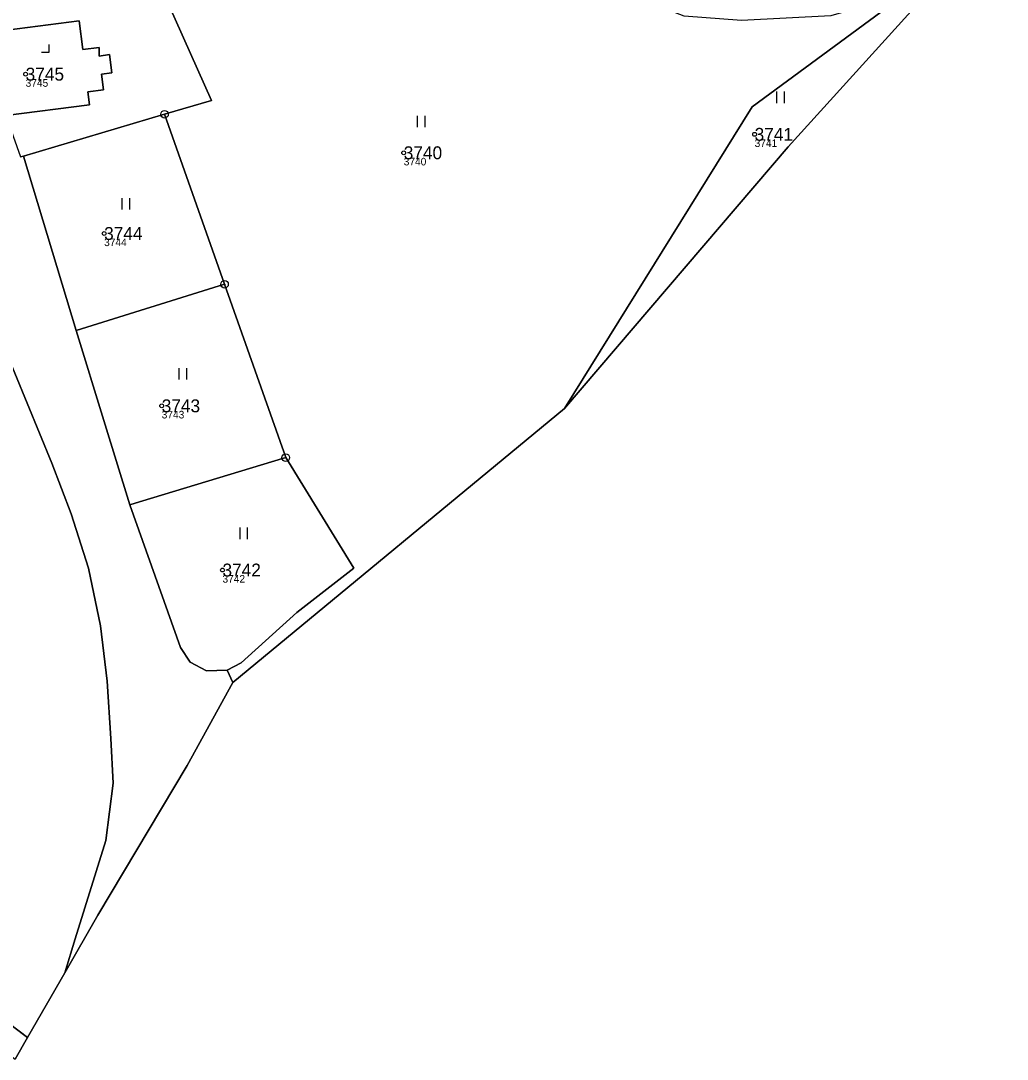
# Model space of a CAD drawing. Extents: x -690132 to -685994, y -975441 to -972444.
# Drawn here: x -687870.4 to -687740.6, y -975230.5 to -975093.8 of the extents above; entities that cross this region are included whole.
import ezdxf

# ---------------------------------------------------------------- set-up
doc = ezdxf.new("R2010")
doc.units = 0
for name, color, linetype in [('Definiční body', 7, 'Continuous'), ('Hranice parcel', 7, 'Continuous'), ('Parcelní čísla', 7, 'Continuous'), ('Polygon ku', 7, 'Continuous'), ('Polygon parcely', 7, 'Continuous'), ('Značky bodu BP', 7, 'Continuous'), ('Značky kultur', 7, 'Continuous')]:
    doc.layers.add(name, color=color, linetype=linetype)

msp = doc.modelspace()

# ---------------------------------------------------------------- linework, layer by layer
at = {"layer": 'Definiční body'}
for centre in [(-687869.8, -975100.82), (-687773.84, -975108.74), (-687820.03, -975111.17), (-687859.47, -975121.79), (-687851.89, -975144.47), (-687843.89, -975166.08)]:
    msp.add_circle(centre, 0.25, dxfattribs=at)
at = {"layer": 'Hranice parcel'}
for p, q in [((-687851.52, -975106.1), (-687870.1, -975111.61)), ((-687843.62, -975128.47), (-687851.52, -975106.1)), ((-687870.1, -975111.61), (-687863.14, -975134.57)), ((-687843.62, -975128.47), (-687863.14, -975134.57)), ((-687835.56, -975151.29), (-687843.62, -975128.47)), ((-687983.04, -975141.49), (-687869.56, -975227.62)), ((-687798.86, -975144.82), (-687842.51, -975180.89)), ((-687843.29, -975179.27), (-687842.51, -975180.89)), ((-687842.51, -975180.89), (-687848.52, -975191.79)), ((-687848.52, -975191.79), (-687860.28, -975211.49)), ((-687860.28, -975211.49), (-687864.64, -975219.07)), ((-687864.64, -975219.07), (-687863.27, -975214.63)), ((-687864.64, -975219.07), (-687869.56, -975227.62)), ((-687869.56, -975227.62), (-687871.2, -975230.46))]:
    msp.add_line(p, q, dxfattribs=at)
for points in [[(-687858.57, -975188.27), (-687859.09, -975180.71), (-687859.93, -975173.43), (-687861.53, -975165.82), (-687863.81, -975158.67), (-687866.35, -975152.02), (-687877.74, -975124.4), (-687880.38, -975116.79), (-687882.46, -975109.46), (-687883.81, -975098.11), (-687884.16, -975095.16), (-687884.2, -975094.81), (-687884.31, -975087.14), (-687882.82, -975072.15), (-687881.87, -975065.58), (-687880.57, -975056.58), (-687879.17, -975048.95), (-687876.94, -975041.42), (-687874.54, -975034.56), (-687871.66, -975028.07), (-687868.21, -975023.16)], [(-687851.52, -975106.1), (-687845.32, -975104.27), (-687860.43, -975070.48)], [(-687743.87, -975082.2), (-687769.42, -975110.39), (-687798.86, -975144.82)], [(-687798.86, -975144.82), (-687774.17, -975105.13), (-687754.08, -975090.31)], [(-687872.42, -975106.26), (-687861.39, -975104.86), (-687861.61, -975103.13), (-687859.56, -975102.87), (-687859.82, -975100.84), (-687858.47, -975100.66), (-687858.78, -975098.24), (-687860.12, -975098.46), (-687860.14, -975097.32), (-687862.29, -975097.59), (-687862.77, -975093.81), (-687873.7, -975095.19)], [(-687872.42, -975106.26), (-687870.47, -975111.72), (-687870.1, -975111.61)], [(-687863.14, -975134.57), (-687859.51, -975146.38), (-687856.09, -975157.48)], [(-687856.09, -975157.48), (-687854.81, -975157.1), (-687835.56, -975151.29)], [(-687835.56, -975151.29), (-687826.62, -975165.82), (-687834.11, -975171.67), (-687841.44, -975178.3), (-687843.29, -975179.27)], [(-687856.09, -975157.48), (-687849.42, -975176.29), (-687848.15, -975178.22), (-687846, -975179.35), (-687843.29, -975179.27)], [(-687863.27, -975214.63), (-687859.26, -975201.67), (-687858.3, -975194.15), (-687858.57, -975188.27)]]:
    msp.add_lwpolyline(points, dxfattribs=at)
at = {"layer": 'Polygon ku'}
msp.add_lwpolyline([(-687871.2, -975230.46), (-687869.56, -975227.62), (-687864.64, -975219.07), (-687860.28, -975211.49), (-687848.52, -975191.79), (-687842.51, -975180.89), (-687798.86, -975144.82), (-687769.42, -975110.39), (-687743.87, -975082.2)], dxfattribs=at)
at = {"layer": 'Polygon parcely'}
for points in [[(-687810.69, -975074.14), (-687815.48, -975067.61), (-687822.23, -975056.68), (-687827.73, -975045.72), (-687834.28, -975046.25), (-687847.42, -975055.15), (-687860.43, -975070.48), (-687845.32, -975104.27), (-687851.52, -975106.1), (-687843.62, -975128.47), (-687835.56, -975151.29), (-687826.62, -975165.82), (-687834.11, -975171.67), (-687841.44, -975178.3), (-687843.29, -975179.27), (-687842.51, -975180.89), (-687798.86, -975144.82), (-687774.17, -975105.13), (-687754.08, -975090.31), (-687763.82, -975093.13), (-687775.57, -975093.78), (-687783.13, -975093.19), (-687795.67, -975088.32), (-687802.69, -975082.48)], [(-687873.7, -975095.19), (-687862.77, -975093.81), (-687862.29, -975097.59), (-687860.14, -975097.32), (-687860.12, -975098.46), (-687858.78, -975098.24), (-687858.47, -975100.66), (-687859.82, -975100.84), (-687859.56, -975102.87), (-687861.61, -975103.13), (-687861.39, -975104.86), (-687872.42, -975106.26), (-687870.47, -975111.72), (-687870.1, -975111.61), (-687851.52, -975106.1), (-687845.32, -975104.27), (-687860.43, -975070.48), (-687874.61, -975087.2)], [(-687748.68, -975086.41), (-687754.08, -975090.31), (-687774.17, -975105.13), (-687798.86, -975144.82), (-687769.42, -975110.39), (-687743.87, -975082.2), (-687740.59, -975075.98), (-687744.53, -975081.77)], [(-687859.82, -975100.84), (-687858.47, -975100.66), (-687858.78, -975098.24), (-687860.12, -975098.46), (-687860.14, -975097.32), (-687862.29, -975097.59), (-687862.77, -975093.81), (-687873.7, -975095.19), (-687873.82, -975095.21), (-687872.42, -975106.26), (-687861.39, -975104.86), (-687861.61, -975103.13), (-687859.56, -975102.87)], [(-687863.14, -975134.57), (-687843.62, -975128.47), (-687851.52, -975106.1), (-687870.1, -975111.61)], [(-687983.04, -975141.49), (-688002.42, -975126.78), (-688004.74, -975128.99), (-687871.2, -975230.46), (-687869.56, -975227.62)], [(-687843.62, -975128.47), (-687863.14, -975134.57), (-687859.51, -975146.38), (-687856.09, -975157.48), (-687854.81, -975157.1), (-687835.56, -975151.29)], [(-687848.15, -975178.22), (-687846, -975179.35), (-687843.29, -975179.27), (-687841.44, -975178.3), (-687834.11, -975171.67), (-687826.62, -975165.82), (-687835.56, -975151.29), (-687854.81, -975157.1), (-687856.09, -975157.48), (-687849.42, -975176.29)]]:
    msp.add_lwpolyline(points, close=True, dxfattribs=at)
for points in [[(-687877.74, -975124.4), (-687866.35, -975152.02), (-687863.81, -975158.67), (-687861.53, -975165.82), (-687859.93, -975173.43), (-687859.09, -975180.71), (-687858.57, -975188.27), (-687858.3, -975194.15), (-687859.26, -975201.67), (-687863.27, -975214.63), (-687864.64, -975219.07), (-687860.28, -975211.49), (-687848.52, -975191.79), (-687842.51, -975180.89), (-687843.29, -975179.27), (-687846, -975179.35), (-687848.15, -975178.22), (-687849.42, -975176.29), (-687856.09, -975157.48), (-687859.51, -975146.38), (-687863.14, -975134.57), (-687870.1, -975111.61), (-687870.47, -975111.72)], [(-687983.04, -975141.49), (-687869.56, -975227.62), (-687864.64, -975219.07), (-687863.27, -975214.63), (-687859.26, -975201.67), (-687858.3, -975194.15), (-687858.57, -975188.27), (-687859.09, -975180.71), (-687859.93, -975173.43), (-687861.53, -975165.82), (-687863.81, -975158.67), (-687866.35, -975152.02), (-687877.74, -975124.4)]]:
    msp.add_lwpolyline(points, dxfattribs=at)
at = {"layer": 'Značky bodu BP'}
for centre, radius in [((-687851.52, -975106.1), 0.5), ((-687851.52, -975106.1), 0.0303), ((-687843.62, -975128.47), 0.5), ((-687843.62, -975128.47), 0.0303), ((-687835.56, -975151.29), 0.5), ((-687835.56, -975151.29), 0.0303)]:
    msp.add_circle(centre, radius, dxfattribs=at)
at = {"layer": 'Značky kultur'}
for p, q in [((-687867.71, -975097.92), (-687866.71, -975097.92)), ((-687866.71, -975097.92), (-687866.71, -975096.92)), ((-687770.9, -975104.62), (-687770.9, -975103.12)), ((-687769.9, -975104.62), (-687769.9, -975103.12)), ((-687818.22, -975107.8), (-687818.22, -975106.3)), ((-687817.22, -975107.8), (-687817.22, -975106.3)), ((-687857.1, -975118.64), (-687857.1, -975117.14)), ((-687856.1, -975118.64), (-687856.1, -975117.14)), ((-687849.58, -975141.02), (-687849.58, -975139.52)), ((-687848.58, -975141.02), (-687848.58, -975139.52)), ((-687841.58, -975162), (-687841.58, -975160.5)), ((-687840.58, -975162), (-687840.58, -975160.5))]:
    msp.add_line(p, q, dxfattribs=at)

# ---------------------------------------------------------------- texts
at = {"layer": 'Definiční body'}
for s, p in [('3745', (-687869.8, -975102.48)), ('3741', (-687773.84, -975110.4)), ('3740', (-687820.03, -975112.83)), ('3744', (-687859.47, -975123.45)), ('3743', (-687851.89, -975146.13)), ('3742', (-687843.89, -975167.74))]:
    msp.add_text(s, height=1, dxfattribs=at).set_placement(p)
at = {"layer": 'Parcelní čísla'}
for s, p in [('3745', (-687869.8, -975101.67)), ('3741', (-687773.84, -975109.59)), ('3740', (-687820.03, -975112.02)), ('3744', (-687859.47, -975122.64)), ('3743', (-687851.89, -975145.32)), ('3742', (-687843.89, -975166.93))]:
    msp.add_text(s, height=1.7, dxfattribs=at).set_placement(p)

doc.saveas('drawing.dxf')
